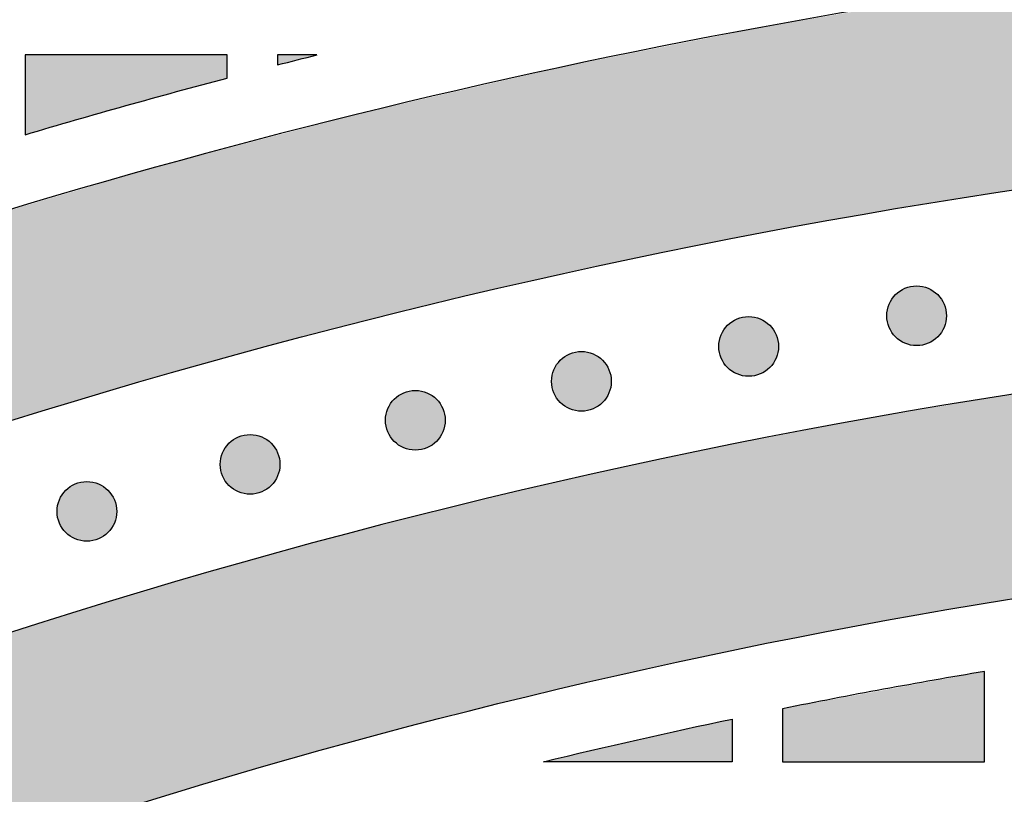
# Model space of a CAD drawing. Header units: millimetres. Extents: x -3873 to -97, y 912 to 4165.
# Tile 356 of 725: x -3447 to -3389, y 1817 to 1863. Entities that reach past the tile are written whole.
import ezdxf

# ---------------------------------------------------------------- set-up
doc = ezdxf.new("R2010")
doc.units = ezdxf.units.MM
doc.layers.add('pattern', color=7, linetype='Continuous', true_color=0x000000)

msp = doc.modelspace()

# ---------------------------------------------------------------- hatches: boundary and pattern name
at = {"layer": 'pattern'}
for points in [[(-3590.232, 1760.037), (-3584.211, 1765.154), (-3578.072, 1770.166), (-3571.816, 1775.068), (-3565.448, 1779.858), (-3558.969, 1784.531), (-3552.384, 1789.083), (-3545.695, 1793.512), (-3538.906, 1797.813), (-3532.021, 1801.983), (-3525.043, 1806.02), (-3517.977, 1809.919), (-3510.826, 1813.679), (-3503.594, 1817.297), (-3496.286, 1820.769), (-3488.906, 1824.095), (-3481.459, 1827.27), (-3473.949, 1830.295), (-3466.381, 1833.166), (-3458.76, 1835.882), (-3451.089, 1838.442), (-3443.375, 1840.844), (-3435.622, 1843.087), (-3427.835, 1845.171), (-3420.019, 1847.095), (-3412.178, 1848.859), (-3404.318, 1850.461), (-3396.443, 1851.903), (-3388.558, 1853.184), (-3380.669, 1854.305), (-3372.78, 1855.266), (-3364.895, 1856.068), (-3357.02, 1856.711), (-3358.983, 1857.641), (-3360.976, 1858.52), (-3362.996, 1859.348), (-3365.041, 1860.122), (-3367.11, 1860.842), (-3369.199, 1861.507), (-3371.307, 1862.116), (-3373.431, 1862.668), (-3375.569, 1863.163), (-3377.719, 1863.599), (-3379.878, 1863.978), (-3382.045, 1864.298), (-3384.216, 1864.559), (-3386.389, 1864.762), (-3388.563, 1864.906), (-3390.734, 1864.991), (-3402.798, 1862.959), (-3414.835, 1860.562), (-3426.827, 1857.799), (-3438.758, 1854.671), (-3450.61, 1851.181), (-3462.369, 1847.331), (-3474.017, 1843.125), (-3485.539, 1838.569), (-3496.918, 1833.668), (-3508.14, 1828.43), (-3519.189, 1822.861), (-3530.051, 1816.972), (-3540.712, 1810.77), (-3551.16, 1804.267), (-3561.381, 1797.473), (-3571.364, 1790.401), (-3572.91, 1788.783), (-3574.415, 1787.12), (-3575.878, 1785.412), (-3577.295, 1783.661), (-3578.665, 1781.868), (-3579.987, 1780.037), (-3581.259, 1778.168), (-3582.479, 1776.264), (-3583.646, 1774.327), (-3584.759, 1772.359), (-3585.815, 1770.362), (-3586.815, 1768.34), (-3587.758, 1766.294), (-3588.642, 1764.226), (-3589.467, 1762.14)], [(-3446.754, 1856.533), (-3434.754, 1859.902), (-3434.754, 1861.278), (-3446.754, 1861.278)], [(-3429.411, 1861.278), (-3431.754, 1861.278), (-3431.754, 1860.684)], [(-3392.539, 1847.032), (-3392.567, 1847.059), (-3392.596, 1847.086), (-3392.626, 1847.113), (-3392.657, 1847.139), (-3392.689, 1847.165), (-3392.721, 1847.19), (-3392.754, 1847.215), (-3392.788, 1847.239), (-3392.823, 1847.262), (-3392.859, 1847.285), (-3392.896, 1847.307), (-3392.933, 1847.328), (-3392.971, 1847.349), (-3393.01, 1847.369), (-3393.049, 1847.387), (-3393.089, 1847.405), (-3393.13, 1847.422), (-3393.171, 1847.438), (-3393.213, 1847.454), (-3393.256, 1847.468), (-3393.299, 1847.481), (-3393.342, 1847.493), (-3393.386, 1847.504), (-3393.43, 1847.514), (-3393.475, 1847.522), (-3393.52, 1847.53), (-3393.565, 1847.536), (-3393.611, 1847.542), (-3393.656, 1847.546), (-3393.702, 1847.549), (-3393.748, 1847.551), (-3393.794, 1847.551), (-3393.84, 1847.551), (-3393.886, 1847.549), (-3393.931, 1847.546), (-3393.977, 1847.542), (-3394.023, 1847.536), (-3394.068, 1847.53), (-3394.113, 1847.522), (-3394.157, 1847.514), (-3394.202, 1847.504), (-3394.246, 1847.493), (-3394.289, 1847.481), (-3394.332, 1847.468), (-3394.375, 1847.454), (-3394.416, 1847.438), (-3394.458, 1847.422), (-3394.499, 1847.405), (-3394.539, 1847.387), (-3394.578, 1847.369), (-3394.617, 1847.349), (-3394.655, 1847.328), (-3394.692, 1847.307), (-3394.729, 1847.285), (-3394.764, 1847.262), (-3394.799, 1847.239), (-3394.833, 1847.215), (-3394.867, 1847.19), (-3394.899, 1847.165), (-3394.931, 1847.139), (-3394.961, 1847.113), (-3394.991, 1847.086), (-3395.02, 1847.059), (-3395.048, 1847.032), (-3395.076, 1847.003), (-3395.103, 1846.974), (-3395.13, 1846.944), (-3395.156, 1846.914), (-3395.182, 1846.882), (-3395.207, 1846.85), (-3395.232, 1846.816), (-3395.256, 1846.782), (-3395.279, 1846.747), (-3395.302, 1846.712), (-3395.324, 1846.675), (-3395.345, 1846.638), (-3395.366, 1846.6), (-3395.385, 1846.561), (-3395.404, 1846.522), (-3395.422, 1846.482), (-3395.439, 1846.441), (-3395.455, 1846.4), (-3395.47, 1846.358), (-3395.485, 1846.315), (-3395.498, 1846.272), (-3395.51, 1846.229), (-3395.521, 1846.185), (-3395.53, 1846.141), (-3395.539, 1846.096), (-3395.547, 1846.051), (-3395.553, 1846.006), (-3395.559, 1845.96), (-3395.563, 1845.915), (-3395.566, 1845.869), (-3395.568, 1845.823), (-3395.568, 1845.777), (-3395.568, 1845.731), (-3395.566, 1845.685), (-3395.563, 1845.639), (-3395.559, 1845.594), (-3395.553, 1845.548), (-3395.547, 1845.503), (-3395.539, 1845.458), (-3395.53, 1845.413), (-3395.521, 1845.369), (-3395.51, 1845.325), (-3395.498, 1845.282), (-3395.485, 1845.239), (-3395.47, 1845.196), (-3395.455, 1845.154), (-3395.439, 1845.113), (-3395.422, 1845.072), (-3395.404, 1845.032), (-3395.385, 1844.993), (-3395.366, 1844.954), (-3395.345, 1844.916), (-3395.324, 1844.879), (-3395.302, 1844.842), (-3395.279, 1844.806), (-3395.256, 1844.772), (-3395.232, 1844.737), (-3395.207, 1844.704), (-3395.182, 1844.672), (-3395.156, 1844.64), (-3395.13, 1844.609), (-3395.103, 1844.58), (-3395.076, 1844.55), (-3395.048, 1844.522), (-3395.02, 1844.495), (-3394.991, 1844.468), (-3394.961, 1844.441), (-3394.931, 1844.415), (-3394.899, 1844.389), (-3394.867, 1844.364), (-3394.833, 1844.339), (-3394.799, 1844.315), (-3394.764, 1844.292), (-3394.729, 1844.269), (-3394.692, 1844.247), (-3394.655, 1844.226), (-3394.617, 1844.205), (-3394.578, 1844.185), (-3394.539, 1844.167), (-3394.499, 1844.149), (-3394.458, 1844.132), (-3394.416, 1844.115), (-3394.375, 1844.1), (-3394.332, 1844.086), (-3394.289, 1844.073), (-3394.246, 1844.061), (-3394.202, 1844.05), (-3394.157, 1844.04), (-3394.113, 1844.032), (-3394.068, 1844.024), (-3394.023, 1844.017), (-3393.977, 1844.012), (-3393.931, 1844.008), (-3393.886, 1844.005), (-3393.84, 1844.003), (-3393.794, 1844.003), (-3393.748, 1844.003), (-3393.702, 1844.005), (-3393.656, 1844.008), (-3393.611, 1844.012), (-3393.565, 1844.017), (-3393.52, 1844.024), (-3393.475, 1844.032), (-3393.43, 1844.04), (-3393.386, 1844.05), (-3393.342, 1844.061), (-3393.299, 1844.073), (-3393.256, 1844.086), (-3393.213, 1844.1), (-3393.171, 1844.115), (-3393.13, 1844.132), (-3393.089, 1844.149), (-3393.049, 1844.167), (-3393.01, 1844.185), (-3392.971, 1844.205), (-3392.933, 1844.226), (-3392.896, 1844.247), (-3392.859, 1844.269), (-3392.823, 1844.292), (-3392.788, 1844.315), (-3392.754, 1844.339), (-3392.721, 1844.364), (-3392.689, 1844.389), (-3392.657, 1844.415), (-3392.626, 1844.441), (-3392.596, 1844.468), (-3392.567, 1844.495), (-3392.539, 1844.522), (-3392.512, 1844.55), (-3392.485, 1844.58), (-3392.458, 1844.609), (-3392.432, 1844.64), (-3392.406, 1844.672), (-3392.381, 1844.704), (-3392.356, 1844.737), (-3392.332, 1844.772), (-3392.308, 1844.806), (-3392.286, 1844.842), (-3392.264, 1844.879), (-3392.242, 1844.916), (-3392.222, 1844.954), (-3392.202, 1844.993), (-3392.183, 1845.032), (-3392.165, 1845.072), (-3392.148, 1845.113), (-3392.132, 1845.154), (-3392.117, 1845.196), (-3392.103, 1845.239), (-3392.09, 1845.282), (-3392.078, 1845.325), (-3392.067, 1845.369), (-3392.057, 1845.413), (-3392.048, 1845.458), (-3392.041, 1845.503), (-3392.034, 1845.548), (-3392.029, 1845.594), (-3392.025, 1845.639), (-3392.022, 1845.685), (-3392.02, 1845.731), (-3392.02, 1845.777), (-3392.02, 1845.823), (-3392.022, 1845.869), (-3392.025, 1845.915), (-3392.029, 1845.96), (-3392.034, 1846.006), (-3392.041, 1846.051), (-3392.048, 1846.096), (-3392.057, 1846.141), (-3392.067, 1846.185), (-3392.078, 1846.229), (-3392.09, 1846.272), (-3392.103, 1846.315), (-3392.117, 1846.358), (-3392.132, 1846.4), (-3392.148, 1846.441), (-3392.165, 1846.482), (-3392.183, 1846.522), (-3392.202, 1846.561), (-3392.222, 1846.6), (-3392.242, 1846.638), (-3392.264, 1846.675), (-3392.286, 1846.712), (-3392.308, 1846.747), (-3392.332, 1846.782), (-3392.356, 1846.816), (-3392.381, 1846.85), (-3392.406, 1846.882), (-3392.432, 1846.914), (-3392.458, 1846.944), (-3392.485, 1846.974), (-3392.512, 1847.003)], [(-3548.425, 1762.569), (-3542.562, 1766.72), (-3536.603, 1770.771), (-3530.552, 1774.716), (-3524.41, 1778.553), (-3518.182, 1782.28), (-3511.87, 1785.893), (-3505.477, 1789.39), (-3499.006, 1792.767), (-3492.46, 1796.024), (-3485.844, 1799.156), (-3479.16, 1802.162), (-3472.413, 1805.04), (-3465.605, 1807.788), (-3458.741, 1810.403), (-3451.825, 1812.885), (-3444.86, 1815.232), (-3437.85, 1817.441), (-3430.8, 1819.513), (-3423.713, 1821.446), (-3416.594, 1823.239), (-3409.447, 1824.891), (-3402.276, 1826.403), (-3395.085, 1827.772), (-3387.878, 1828.999), (-3380.66, 1830.085), (-3373.434, 1831.029), (-3366.206, 1831.83), (-3358.978, 1832.491), (-3351.755, 1833.011), (-3344.541, 1833.391), (-3337.34, 1833.631), (-3330.156, 1833.733), (-3330.156, 1845.733), (-3338.55, 1845.605), (-3346.971, 1845.292), (-3355.411, 1844.795), (-3363.864, 1844.112), (-3372.326, 1843.241), (-3380.789, 1842.182), (-3389.248, 1840.933), (-3397.695, 1839.494), (-3406.126, 1837.866), (-3414.533, 1836.049), (-3422.909, 1834.042), (-3431.25, 1831.847), (-3439.547, 1829.464), (-3447.796, 1826.895), (-3455.99, 1824.141), (-3464.122, 1821.205), (-3472.186, 1818.089), (-3480.178, 1814.793), (-3488.089, 1811.323), (-3495.916, 1807.68), (-3503.652, 1803.867), (-3511.292, 1799.888), (-3518.83, 1795.747), (-3526.262, 1791.447), (-3533.582, 1786.993), (-3540.787, 1782.388), (-3547.871, 1777.637), (-3554.83, 1772.745), (-3561.66, 1767.717), (-3568.357, 1762.557), (-3574.918, 1757.27), (-3581.34, 1751.862), (-3579.196, 1752.17), (-3577.056, 1752.527), (-3574.922, 1752.933), (-3572.795, 1753.389), (-3570.676, 1753.895), (-3568.568, 1754.449), (-3566.472, 1755.052), (-3564.39, 1755.702), (-3562.324, 1756.401), (-3560.275, 1757.147), (-3558.244, 1757.939), (-3556.234, 1758.777), (-3554.245, 1759.659), (-3552.28, 1760.586), (-3550.34, 1761.556)], [(-3402.517, 1845.21), (-3402.546, 1845.238), (-3402.575, 1845.265), (-3402.604, 1845.291), (-3402.635, 1845.318), (-3402.667, 1845.343), (-3402.699, 1845.369), (-3402.733, 1845.393), (-3402.767, 1845.417), (-3402.802, 1845.441), (-3402.837, 1845.464), (-3402.874, 1845.486), (-3402.911, 1845.507), (-3402.949, 1845.527), (-3402.988, 1845.547), (-3403.027, 1845.566), (-3403.067, 1845.584), (-3403.108, 1845.601), (-3403.149, 1845.617), (-3403.191, 1845.632), (-3403.234, 1845.646), (-3403.277, 1845.659), (-3403.32, 1845.671), (-3403.364, 1845.682), (-3403.408, 1845.692), (-3403.453, 1845.701), (-3403.498, 1845.708), (-3403.543, 1845.715), (-3403.589, 1845.72), (-3403.634, 1845.724), (-3403.68, 1845.727), (-3403.726, 1845.729), (-3403.772, 1845.73), (-3403.818, 1845.729), (-3403.864, 1845.727), (-3403.91, 1845.724), (-3403.955, 1845.72), (-3404.001, 1845.715), (-3404.046, 1845.708), (-3404.091, 1845.701), (-3404.136, 1845.692), (-3404.18, 1845.682), (-3404.224, 1845.671), (-3404.267, 1845.659), (-3404.31, 1845.646), (-3404.353, 1845.632), (-3404.395, 1845.617), (-3404.436, 1845.601), (-3404.477, 1845.584), (-3404.517, 1845.566), (-3404.556, 1845.547), (-3404.595, 1845.527), (-3404.633, 1845.507), (-3404.67, 1845.486), (-3404.707, 1845.464), (-3404.742, 1845.441), (-3404.777, 1845.417), (-3404.812, 1845.393), (-3404.845, 1845.369), (-3404.877, 1845.343), (-3404.909, 1845.318), (-3404.94, 1845.291), (-3404.969, 1845.265), (-3404.998, 1845.238), (-3405.027, 1845.21), (-3405.054, 1845.182), (-3405.081, 1845.153), (-3405.108, 1845.123), (-3405.134, 1845.092), (-3405.16, 1845.061), (-3405.185, 1845.028), (-3405.21, 1844.995), (-3405.234, 1844.961), (-3405.257, 1844.926), (-3405.28, 1844.89), (-3405.302, 1844.854), (-3405.323, 1844.816), (-3405.344, 1844.778), (-3405.364, 1844.74), (-3405.382, 1844.7), (-3405.4, 1844.66), (-3405.417, 1844.619), (-3405.433, 1844.578), (-3405.449, 1844.536), (-3405.463, 1844.494), (-3405.476, 1844.451), (-3405.488, 1844.407), (-3405.499, 1844.363), (-3405.509, 1844.319), (-3405.517, 1844.274), (-3405.525, 1844.229), (-3405.532, 1844.184), (-3405.537, 1844.139), (-3405.541, 1844.093), (-3405.544, 1844.047), (-3405.546, 1844.001), (-3405.546, 1843.955), (-3405.546, 1843.91), (-3405.544, 1843.864), (-3405.541, 1843.818), (-3405.537, 1843.772), (-3405.532, 1843.727), (-3405.525, 1843.681), (-3405.517, 1843.637), (-3405.509, 1843.592), (-3405.499, 1843.548), (-3405.488, 1843.504), (-3405.476, 1843.46), (-3405.463, 1843.417), (-3405.449, 1843.375), (-3405.433, 1843.333), (-3405.417, 1843.291), (-3405.4, 1843.251), (-3405.382, 1843.211), (-3405.364, 1843.171), (-3405.344, 1843.132), (-3405.323, 1843.094), (-3405.302, 1843.057), (-3405.28, 1843.021), (-3405.257, 1842.985), (-3405.234, 1842.95), (-3405.21, 1842.916), (-3405.185, 1842.883), (-3405.16, 1842.85), (-3405.134, 1842.819), (-3405.108, 1842.788), (-3405.081, 1842.758), (-3405.054, 1842.729), (-3405.027, 1842.701), (-3404.998, 1842.673), (-3404.969, 1842.646), (-3404.94, 1842.619), (-3404.909, 1842.593), (-3404.877, 1842.567), (-3404.845, 1842.542), (-3404.812, 1842.518), (-3404.777, 1842.493), (-3404.742, 1842.47), (-3404.707, 1842.447), (-3404.67, 1842.425), (-3404.633, 1842.404), (-3404.595, 1842.384), (-3404.556, 1842.364), (-3404.517, 1842.345), (-3404.477, 1842.327), (-3404.436, 1842.31), (-3404.395, 1842.294), (-3404.353, 1842.279), (-3404.31, 1842.265), (-3404.267, 1842.252), (-3404.224, 1842.24), (-3404.18, 1842.229), (-3404.136, 1842.219), (-3404.091, 1842.21), (-3404.046, 1842.202), (-3404.001, 1842.196), (-3403.955, 1842.191), (-3403.91, 1842.186), (-3403.864, 1842.184), (-3403.818, 1842.182), (-3403.772, 1842.181), (-3403.726, 1842.182), (-3403.68, 1842.184), (-3403.634, 1842.186), (-3403.589, 1842.191), (-3403.543, 1842.196), (-3403.498, 1842.202), (-3403.453, 1842.21), (-3403.408, 1842.219), (-3403.364, 1842.229), (-3403.32, 1842.24), (-3403.277, 1842.252), (-3403.234, 1842.265), (-3403.191, 1842.279), (-3403.149, 1842.294), (-3403.108, 1842.31), (-3403.067, 1842.327), (-3403.027, 1842.345), (-3402.988, 1842.364), (-3402.949, 1842.384), (-3402.911, 1842.404), (-3402.874, 1842.425), (-3402.837, 1842.447), (-3402.802, 1842.47), (-3402.767, 1842.493), (-3402.733, 1842.518), (-3402.699, 1842.542), (-3402.667, 1842.567), (-3402.635, 1842.593), (-3402.604, 1842.619), (-3402.575, 1842.646), (-3402.546, 1842.673), (-3402.517, 1842.701), (-3402.49, 1842.729), (-3402.463, 1842.758), (-3402.436, 1842.788), (-3402.41, 1842.819), (-3402.384, 1842.85), (-3402.359, 1842.883), (-3402.334, 1842.916), (-3402.31, 1842.95), (-3402.287, 1842.985), (-3402.264, 1843.021), (-3402.242, 1843.057), (-3402.221, 1843.094), (-3402.2, 1843.132), (-3402.18, 1843.171), (-3402.162, 1843.211), (-3402.144, 1843.251), (-3402.127, 1843.291), (-3402.111, 1843.333), (-3402.095, 1843.375), (-3402.081, 1843.417), (-3402.068, 1843.46), (-3402.056, 1843.504), (-3402.045, 1843.548), (-3402.035, 1843.592), (-3402.027, 1843.637), (-3402.019, 1843.681), (-3402.013, 1843.727), (-3402.007, 1843.772), (-3402.003, 1843.818), (-3402, 1843.864), (-3401.998, 1843.91), (-3401.998, 1843.955), (-3401.998, 1844.001), (-3402, 1844.047), (-3402.003, 1844.093), (-3402.007, 1844.139), (-3402.013, 1844.184), (-3402.019, 1844.229), (-3402.027, 1844.274), (-3402.035, 1844.319), (-3402.045, 1844.363), (-3402.056, 1844.407), (-3402.068, 1844.451), (-3402.081, 1844.494), (-3402.095, 1844.536), (-3402.111, 1844.578), (-3402.127, 1844.619), (-3402.144, 1844.66), (-3402.162, 1844.7), (-3402.18, 1844.74), (-3402.2, 1844.778), (-3402.221, 1844.816), (-3402.242, 1844.854), (-3402.264, 1844.89), (-3402.287, 1844.926), (-3402.31, 1844.961), (-3402.334, 1844.995), (-3402.359, 1845.028), (-3402.384, 1845.061), (-3402.41, 1845.092), (-3402.436, 1845.123), (-3402.463, 1845.153), (-3402.49, 1845.182)], [(-3412.45, 1843.134), (-3412.478, 1843.162), (-3412.507, 1843.189), (-3412.537, 1843.216), (-3412.568, 1843.242), (-3412.6, 1843.268), (-3412.632, 1843.293), (-3412.665, 1843.317), (-3412.699, 1843.342), (-3412.734, 1843.365), (-3412.77, 1843.388), (-3412.806, 1843.41), (-3412.844, 1843.431), (-3412.882, 1843.451), (-3412.92, 1843.471), (-3412.96, 1843.49), (-3413, 1843.508), (-3413.041, 1843.525), (-3413.082, 1843.541), (-3413.124, 1843.556), (-3413.167, 1843.57), (-3413.21, 1843.583), (-3413.253, 1843.595), (-3413.297, 1843.606), (-3413.341, 1843.616), (-3413.386, 1843.625), (-3413.431, 1843.633), (-3413.476, 1843.639), (-3413.521, 1843.644), (-3413.567, 1843.648), (-3413.613, 1843.651), (-3413.659, 1843.653), (-3413.705, 1843.654), (-3413.751, 1843.653), (-3413.797, 1843.651), (-3413.842, 1843.648), (-3413.888, 1843.644), (-3413.933, 1843.639), (-3413.979, 1843.633), (-3414.024, 1843.625), (-3414.068, 1843.616), (-3414.113, 1843.606), (-3414.156, 1843.595), (-3414.2, 1843.583), (-3414.243, 1843.57), (-3414.285, 1843.556), (-3414.327, 1843.541), (-3414.369, 1843.525), (-3414.409, 1843.508), (-3414.45, 1843.49), (-3414.489, 1843.471), (-3414.528, 1843.451), (-3414.566, 1843.431), (-3414.603, 1843.41), (-3414.639, 1843.388), (-3414.675, 1843.365), (-3414.71, 1843.342), (-3414.744, 1843.317), (-3414.778, 1843.293), (-3414.81, 1843.268), (-3414.842, 1843.242), (-3414.872, 1843.216), (-3414.902, 1843.189), (-3414.931, 1843.162), (-3414.959, 1843.134), (-3414.987, 1843.106), (-3415.014, 1843.077), (-3415.041, 1843.047), (-3415.067, 1843.016), (-3415.093, 1842.985), (-3415.118, 1842.952), (-3415.143, 1842.919), (-3415.167, 1842.885), (-3415.19, 1842.85), (-3415.213, 1842.814), (-3415.235, 1842.778), (-3415.256, 1842.741), (-3415.277, 1842.703), (-3415.296, 1842.664), (-3415.315, 1842.624), (-3415.333, 1842.584), (-3415.35, 1842.544), (-3415.366, 1842.502), (-3415.381, 1842.46), (-3415.395, 1842.418), (-3415.409, 1842.375), (-3415.421, 1842.331), (-3415.432, 1842.287), (-3415.441, 1842.243), (-3415.45, 1842.198), (-3415.458, 1842.153), (-3415.464, 1842.108), (-3415.47, 1842.063), (-3415.474, 1842.017), (-3415.477, 1841.971), (-3415.478, 1841.925), (-3415.479, 1841.88), (-3415.478, 1841.834), (-3415.477, 1841.788), (-3415.474, 1841.742), (-3415.47, 1841.696), (-3415.464, 1841.651), (-3415.458, 1841.606), (-3415.45, 1841.561), (-3415.441, 1841.516), (-3415.432, 1841.472), (-3415.421, 1841.428), (-3415.409, 1841.384), (-3415.395, 1841.341), (-3415.381, 1841.299), (-3415.366, 1841.257), (-3415.35, 1841.216), (-3415.333, 1841.175), (-3415.315, 1841.135), (-3415.296, 1841.095), (-3415.277, 1841.057), (-3415.256, 1841.019), (-3415.235, 1840.981), (-3415.213, 1840.945), (-3415.19, 1840.909), (-3415.167, 1840.874), (-3415.143, 1840.84), (-3415.118, 1840.807), (-3415.093, 1840.774), (-3415.067, 1840.743), (-3415.041, 1840.712), (-3415.014, 1840.682), (-3414.987, 1840.653), (-3414.959, 1840.625), (-3414.931, 1840.597), (-3414.902, 1840.57), (-3414.872, 1840.544), (-3414.842, 1840.517), (-3414.81, 1840.492), (-3414.778, 1840.466), (-3414.744, 1840.442), (-3414.71, 1840.418), (-3414.675, 1840.394), (-3414.639, 1840.371), (-3414.603, 1840.349), (-3414.566, 1840.328), (-3414.528, 1840.308), (-3414.489, 1840.288), (-3414.45, 1840.269), (-3414.409, 1840.251), (-3414.369, 1840.234), (-3414.327, 1840.218), (-3414.285, 1840.203), (-3414.243, 1840.189), (-3414.2, 1840.176), (-3414.156, 1840.164), (-3414.113, 1840.153), (-3414.068, 1840.143), (-3414.024, 1840.134), (-3413.979, 1840.127), (-3413.933, 1840.12), (-3413.888, 1840.115), (-3413.842, 1840.111), (-3413.797, 1840.108), (-3413.751, 1840.106), (-3413.705, 1840.105), (-3413.659, 1840.106), (-3413.613, 1840.108), (-3413.567, 1840.111), (-3413.521, 1840.115), (-3413.476, 1840.12), (-3413.431, 1840.127), (-3413.386, 1840.134), (-3413.341, 1840.143), (-3413.297, 1840.153), (-3413.253, 1840.164), (-3413.21, 1840.176), (-3413.167, 1840.189), (-3413.124, 1840.203), (-3413.082, 1840.218), (-3413.041, 1840.234), (-3413, 1840.251), (-3412.96, 1840.269), (-3412.92, 1840.288), (-3412.882, 1840.308), (-3412.844, 1840.328), (-3412.806, 1840.349), (-3412.77, 1840.371), (-3412.734, 1840.394), (-3412.699, 1840.418), (-3412.665, 1840.442), (-3412.632, 1840.466), (-3412.6, 1840.492), (-3412.568, 1840.517), (-3412.537, 1840.544), (-3412.507, 1840.57), (-3412.478, 1840.597), (-3412.45, 1840.625), (-3412.423, 1840.653), (-3412.395, 1840.682), (-3412.369, 1840.712), (-3412.342, 1840.743), (-3412.317, 1840.774), (-3412.291, 1840.807), (-3412.267, 1840.84), (-3412.243, 1840.874), (-3412.219, 1840.909), (-3412.197, 1840.945), (-3412.175, 1840.981), (-3412.153, 1841.019), (-3412.133, 1841.057), (-3412.113, 1841.095), (-3412.094, 1841.135), (-3412.076, 1841.175), (-3412.059, 1841.216), (-3412.043, 1841.257), (-3412.028, 1841.299), (-3412.014, 1841.341), (-3412.001, 1841.384), (-3411.989, 1841.428), (-3411.978, 1841.472), (-3411.968, 1841.516), (-3411.959, 1841.561), (-3411.952, 1841.606), (-3411.945, 1841.651), (-3411.94, 1841.696), (-3411.936, 1841.742), (-3411.933, 1841.788), (-3411.931, 1841.834), (-3411.93, 1841.88), (-3411.931, 1841.925), (-3411.933, 1841.971), (-3411.936, 1842.017), (-3411.94, 1842.063), (-3411.945, 1842.108), (-3411.952, 1842.153), (-3411.959, 1842.198), (-3411.968, 1842.243), (-3411.978, 1842.287), (-3411.989, 1842.331), (-3412.001, 1842.375), (-3412.014, 1842.418), (-3412.028, 1842.46), (-3412.043, 1842.502), (-3412.059, 1842.544), (-3412.076, 1842.584), (-3412.094, 1842.624), (-3412.113, 1842.664), (-3412.133, 1842.703), (-3412.153, 1842.741), (-3412.175, 1842.778), (-3412.197, 1842.814), (-3412.219, 1842.85), (-3412.243, 1842.885), (-3412.267, 1842.919), (-3412.291, 1842.952), (-3412.317, 1842.985), (-3412.342, 1843.016), (-3412.369, 1843.047), (-3412.395, 1843.077), (-3412.423, 1843.106)], [(-3422.314, 1840.821), (-3422.342, 1840.849), (-3422.371, 1840.876), (-3422.401, 1840.903), (-3422.432, 1840.929), (-3422.464, 1840.955), (-3422.496, 1840.98), (-3422.529, 1841.005), (-3422.563, 1841.029), (-3422.598, 1841.052), (-3422.634, 1841.075), (-3422.67, 1841.097), (-3422.708, 1841.118), (-3422.746, 1841.139), (-3422.785, 1841.158), (-3422.824, 1841.177), (-3422.864, 1841.195), (-3422.905, 1841.212), (-3422.946, 1841.228), (-3422.988, 1841.243), (-3423.031, 1841.257), (-3423.074, 1841.27), (-3423.117, 1841.282), (-3423.161, 1841.293), (-3423.205, 1841.303), (-3423.25, 1841.312), (-3423.295, 1841.32), (-3423.34, 1841.326), (-3423.385, 1841.331), (-3423.431, 1841.336), (-3423.477, 1841.339), (-3423.523, 1841.34), (-3423.569, 1841.341), (-3423.615, 1841.34), (-3423.661, 1841.339), (-3423.706, 1841.336), (-3423.752, 1841.331), (-3423.797, 1841.326), (-3423.843, 1841.32), (-3423.888, 1841.312), (-3423.932, 1841.303), (-3423.977, 1841.293), (-3424.021, 1841.282), (-3424.064, 1841.27), (-3424.107, 1841.257), (-3424.149, 1841.243), (-3424.191, 1841.228), (-3424.233, 1841.212), (-3424.273, 1841.195), (-3424.314, 1841.177), (-3424.353, 1841.158), (-3424.392, 1841.139), (-3424.43, 1841.118), (-3424.467, 1841.097), (-3424.503, 1841.075), (-3424.539, 1841.052), (-3424.574, 1841.029), (-3424.608, 1841.005), (-3424.642, 1840.98), (-3424.674, 1840.955), (-3424.706, 1840.929), (-3424.736, 1840.903), (-3424.766, 1840.876), (-3424.795, 1840.849), (-3424.823, 1840.821), (-3424.851, 1840.793), (-3424.878, 1840.764), (-3424.905, 1840.734), (-3424.931, 1840.703), (-3424.957, 1840.672), (-3424.982, 1840.639), (-3425.007, 1840.606), (-3425.031, 1840.572), (-3425.054, 1840.537), (-3425.077, 1840.501), (-3425.099, 1840.465), (-3425.12, 1840.428), (-3425.141, 1840.39), (-3425.16, 1840.351), (-3425.179, 1840.311), (-3425.197, 1840.271), (-3425.214, 1840.231), (-3425.23, 1840.189), (-3425.245, 1840.147), (-3425.259, 1840.105), (-3425.273, 1840.062), (-3425.285, 1840.018), (-3425.296, 1839.975), (-3425.305, 1839.93), (-3425.314, 1839.886), (-3425.322, 1839.841), (-3425.328, 1839.795), (-3425.334, 1839.75), (-3425.338, 1839.704), (-3425.341, 1839.658), (-3425.342, 1839.613), (-3425.343, 1839.567), (-3425.342, 1839.521), (-3425.341, 1839.475), (-3425.338, 1839.429), (-3425.334, 1839.383), (-3425.328, 1839.338), (-3425.322, 1839.293), (-3425.314, 1839.248), (-3425.305, 1839.203), (-3425.296, 1839.159), (-3425.285, 1839.115), (-3425.273, 1839.071), (-3425.259, 1839.028), (-3425.245, 1838.986), (-3425.23, 1838.944), (-3425.214, 1838.903), (-3425.197, 1838.862), (-3425.179, 1838.822), (-3425.16, 1838.782), (-3425.141, 1838.744), (-3425.12, 1838.706), (-3425.099, 1838.668), (-3425.077, 1838.632), (-3425.054, 1838.596), (-3425.031, 1838.561), (-3425.007, 1838.527), (-3424.982, 1838.494), (-3424.957, 1838.461), (-3424.931, 1838.43), (-3424.905, 1838.399), (-3424.878, 1838.369), (-3424.851, 1838.34), (-3424.823, 1838.312), (-3424.795, 1838.284), (-3424.766, 1838.257), (-3424.736, 1838.231), (-3424.706, 1838.204), (-3424.674, 1838.179), (-3424.642, 1838.153), (-3424.608, 1838.129), (-3424.574, 1838.105), (-3424.539, 1838.081), (-3424.503, 1838.059), (-3424.467, 1838.037), (-3424.43, 1838.015), (-3424.392, 1837.995), (-3424.353, 1837.975), (-3424.314, 1837.956), (-3424.273, 1837.938), (-3424.233, 1837.921), (-3424.191, 1837.905), (-3424.149, 1837.89), (-3424.107, 1837.876), (-3424.064, 1837.863), (-3424.021, 1837.851), (-3423.977, 1837.84), (-3423.932, 1837.83), (-3423.888, 1837.821), (-3423.843, 1837.814), (-3423.797, 1837.807), (-3423.752, 1837.802), (-3423.706, 1837.798), (-3423.661, 1837.795), (-3423.615, 1837.793), (-3423.569, 1837.792), (-3423.523, 1837.793), (-3423.477, 1837.795), (-3423.431, 1837.798), (-3423.385, 1837.802), (-3423.34, 1837.807), (-3423.295, 1837.814), (-3423.25, 1837.821), (-3423.205, 1837.83), (-3423.161, 1837.84), (-3423.117, 1837.851), (-3423.074, 1837.863), (-3423.031, 1837.876), (-3422.988, 1837.89), (-3422.946, 1837.905), (-3422.905, 1837.921), (-3422.864, 1837.938), (-3422.824, 1837.956), (-3422.785, 1837.975), (-3422.746, 1837.995), (-3422.708, 1838.015), (-3422.67, 1838.037), (-3422.634, 1838.059), (-3422.598, 1838.081), (-3422.563, 1838.105), (-3422.529, 1838.129), (-3422.496, 1838.153), (-3422.464, 1838.179), (-3422.432, 1838.204), (-3422.401, 1838.231), (-3422.371, 1838.257), (-3422.342, 1838.284), (-3422.314, 1838.312), (-3422.287, 1838.34), (-3422.259, 1838.369), (-3422.233, 1838.399), (-3422.206, 1838.43), (-3422.181, 1838.461), (-3422.155, 1838.494), (-3422.131, 1838.527), (-3422.107, 1838.561), (-3422.083, 1838.596), (-3422.061, 1838.632), (-3422.039, 1838.668), (-3422.017, 1838.706), (-3421.997, 1838.744), (-3421.977, 1838.782), (-3421.958, 1838.822), (-3421.94, 1838.862), (-3421.923, 1838.903), (-3421.907, 1838.944), (-3421.892, 1838.986), (-3421.878, 1839.028), (-3421.865, 1839.071), (-3421.853, 1839.115), (-3421.842, 1839.159), (-3421.832, 1839.203), (-3421.823, 1839.248), (-3421.816, 1839.293), (-3421.809, 1839.338), (-3421.804, 1839.383), (-3421.8, 1839.429), (-3421.797, 1839.475), (-3421.795, 1839.521), (-3421.794, 1839.567), (-3421.795, 1839.613), (-3421.797, 1839.658), (-3421.8, 1839.704), (-3421.804, 1839.75), (-3421.809, 1839.795), (-3421.816, 1839.841), (-3421.823, 1839.886), (-3421.832, 1839.93), (-3421.842, 1839.975), (-3421.853, 1840.018), (-3421.865, 1840.062), (-3421.878, 1840.105), (-3421.892, 1840.147), (-3421.907, 1840.189), (-3421.923, 1840.231), (-3421.94, 1840.271), (-3421.958, 1840.311), (-3421.977, 1840.351), (-3421.997, 1840.39), (-3422.017, 1840.428), (-3422.039, 1840.465), (-3422.061, 1840.501), (-3422.083, 1840.537), (-3422.107, 1840.572), (-3422.131, 1840.606), (-3422.155, 1840.639), (-3422.181, 1840.672), (-3422.206, 1840.703), (-3422.233, 1840.734), (-3422.259, 1840.764), (-3422.287, 1840.793)], [(-3432.131, 1838.202), (-3432.159, 1838.23), (-3432.188, 1838.257), (-3432.218, 1838.283), (-3432.248, 1838.31), (-3432.28, 1838.335), (-3432.312, 1838.361), (-3432.346, 1838.385), (-3432.38, 1838.409), (-3432.415, 1838.433), (-3432.45, 1838.456), (-3432.487, 1838.478), (-3432.524, 1838.499), (-3432.562, 1838.519), (-3432.601, 1838.539), (-3432.64, 1838.558), (-3432.68, 1838.576), (-3432.721, 1838.593), (-3432.763, 1838.609), (-3432.804, 1838.624), (-3432.847, 1838.638), (-3432.89, 1838.651), (-3432.933, 1838.663), (-3432.977, 1838.674), (-3433.022, 1838.684), (-3433.066, 1838.693), (-3433.111, 1838.7), (-3433.156, 1838.707), (-3433.202, 1838.712), (-3433.248, 1838.716), (-3433.293, 1838.719), (-3433.339, 1838.721), (-3433.385, 1838.722), (-3433.431, 1838.721), (-3433.477, 1838.719), (-3433.523, 1838.716), (-3433.568, 1838.712), (-3433.614, 1838.707), (-3433.659, 1838.7), (-3433.704, 1838.693), (-3433.749, 1838.684), (-3433.793, 1838.674), (-3433.837, 1838.663), (-3433.88, 1838.651), (-3433.923, 1838.638), (-3433.966, 1838.624), (-3434.008, 1838.609), (-3434.049, 1838.593), (-3434.09, 1838.576), (-3434.13, 1838.558), (-3434.169, 1838.539), (-3434.208, 1838.519), (-3434.246, 1838.499), (-3434.283, 1838.478), (-3434.32, 1838.456), (-3434.356, 1838.433), (-3434.391, 1838.409), (-3434.425, 1838.385), (-3434.458, 1838.361), (-3434.49, 1838.335), (-3434.522, 1838.31), (-3434.553, 1838.283), (-3434.583, 1838.257), (-3434.612, 1838.23), (-3434.64, 1838.202), (-3434.667, 1838.174), (-3434.694, 1838.145), (-3434.721, 1838.115), (-3434.747, 1838.084), (-3434.773, 1838.053), (-3434.798, 1838.02), (-3434.823, 1837.987), (-3434.847, 1837.953), (-3434.871, 1837.918), (-3434.893, 1837.882), (-3434.915, 1837.846), (-3434.937, 1837.808), (-3434.957, 1837.77), (-3434.977, 1837.732), (-3434.996, 1837.692), (-3435.014, 1837.652), (-3435.031, 1837.611), (-3435.047, 1837.57), (-3435.062, 1837.528), (-3435.076, 1837.486), (-3435.089, 1837.443), (-3435.101, 1837.399), (-3435.112, 1837.355), (-3435.122, 1837.311), (-3435.131, 1837.266), (-3435.138, 1837.221), (-3435.145, 1837.176), (-3435.15, 1837.131), (-3435.154, 1837.085), (-3435.157, 1837.039), (-3435.159, 1836.993), (-3435.159, 1836.947), (-3435.159, 1836.902), (-3435.157, 1836.856), (-3435.154, 1836.81), (-3435.15, 1836.764), (-3435.145, 1836.719), (-3435.138, 1836.674), (-3435.131, 1836.629), (-3435.122, 1836.584), (-3435.112, 1836.54), (-3435.101, 1836.496), (-3435.089, 1836.452), (-3435.076, 1836.409), (-3435.062, 1836.367), (-3435.047, 1836.325), (-3435.031, 1836.283), (-3435.014, 1836.243), (-3434.996, 1836.203), (-3434.977, 1836.163), (-3434.957, 1836.124), (-3434.937, 1836.086), (-3434.915, 1836.049), (-3434.893, 1836.013), (-3434.871, 1835.977), (-3434.847, 1835.942), (-3434.823, 1835.908), (-3434.798, 1835.875), (-3434.773, 1835.842), (-3434.747, 1835.811), (-3434.721, 1835.78), (-3434.694, 1835.75), (-3434.667, 1835.721), (-3434.64, 1835.693), (-3434.612, 1835.665), (-3434.583, 1835.638), (-3434.553, 1835.611), (-3434.522, 1835.585), (-3434.49, 1835.559), (-3434.458, 1835.534), (-3434.425, 1835.51), (-3434.391, 1835.485), (-3434.356, 1835.462), (-3434.32, 1835.439), (-3434.283, 1835.417), (-3434.246, 1835.396), (-3434.208, 1835.376), (-3434.169, 1835.356), (-3434.13, 1835.337), (-3434.09, 1835.319), (-3434.049, 1835.302), (-3434.008, 1835.286), (-3433.966, 1835.271), (-3433.923, 1835.257), (-3433.88, 1835.244), (-3433.837, 1835.232), (-3433.793, 1835.221), (-3433.749, 1835.211), (-3433.704, 1835.202), (-3433.659, 1835.194), (-3433.614, 1835.188), (-3433.568, 1835.183), (-3433.523, 1835.178), (-3433.477, 1835.176), (-3433.431, 1835.174), (-3433.385, 1835.173), (-3433.339, 1835.174), (-3433.293, 1835.176), (-3433.248, 1835.178), (-3433.202, 1835.183), (-3433.156, 1835.188), (-3433.111, 1835.194), (-3433.066, 1835.202), (-3433.022, 1835.211), (-3432.977, 1835.221), (-3432.933, 1835.232), (-3432.89, 1835.244), (-3432.847, 1835.257), (-3432.804, 1835.271), (-3432.763, 1835.286), (-3432.721, 1835.302), (-3432.68, 1835.319), (-3432.64, 1835.337), (-3432.601, 1835.356), (-3432.562, 1835.376), (-3432.524, 1835.396), (-3432.487, 1835.417), (-3432.45, 1835.439), (-3432.415, 1835.462), (-3432.38, 1835.485), (-3432.346, 1835.51), (-3432.312, 1835.534), (-3432.28, 1835.559), (-3432.248, 1835.585), (-3432.218, 1835.611), (-3432.188, 1835.638), (-3432.159, 1835.665), (-3432.131, 1835.693), (-3432.103, 1835.721), (-3432.076, 1835.75), (-3432.049, 1835.78), (-3432.023, 1835.811), (-3431.997, 1835.842), (-3431.972, 1835.875), (-3431.947, 1835.908), (-3431.923, 1835.942), (-3431.9, 1835.977), (-3431.877, 1836.013), (-3431.855, 1836.049), (-3431.834, 1836.086), (-3431.813, 1836.124), (-3431.794, 1836.163), (-3431.775, 1836.203), (-3431.757, 1836.243), (-3431.74, 1836.283), (-3431.724, 1836.325), (-3431.709, 1836.367), (-3431.694, 1836.409), (-3431.681, 1836.452), (-3431.669, 1836.496), (-3431.658, 1836.54), (-3431.649, 1836.584), (-3431.64, 1836.629), (-3431.632, 1836.674), (-3431.626, 1836.719), (-3431.62, 1836.764), (-3431.616, 1836.81), (-3431.613, 1836.856), (-3431.611, 1836.902), (-3431.611, 1836.947), (-3431.611, 1836.993), (-3431.613, 1837.039), (-3431.616, 1837.085), (-3431.62, 1837.131), (-3431.626, 1837.176), (-3431.632, 1837.221), (-3431.64, 1837.266), (-3431.649, 1837.311), (-3431.658, 1837.355), (-3431.669, 1837.399), (-3431.681, 1837.443), (-3431.694, 1837.486), (-3431.709, 1837.528), (-3431.724, 1837.57), (-3431.74, 1837.611), (-3431.757, 1837.652), (-3431.775, 1837.692), (-3431.794, 1837.732), (-3431.813, 1837.77), (-3431.834, 1837.808), (-3431.855, 1837.846), (-3431.877, 1837.882), (-3431.9, 1837.918), (-3431.923, 1837.953), (-3431.947, 1837.987), (-3431.972, 1838.02), (-3431.997, 1838.053), (-3432.023, 1838.084), (-3432.049, 1838.115), (-3432.076, 1838.145), (-3432.103, 1838.174)], [(-3441.825, 1835.407), (-3441.853, 1835.435), (-3441.882, 1835.462), (-3441.912, 1835.488), (-3441.943, 1835.515), (-3441.974, 1835.54), (-3442.007, 1835.566), (-3442.04, 1835.59), (-3442.074, 1835.614), (-3442.109, 1835.638), (-3442.145, 1835.661), (-3442.181, 1835.683), (-3442.219, 1835.704), (-3442.257, 1835.724), (-3442.295, 1835.744), (-3442.335, 1835.763), (-3442.375, 1835.781), (-3442.416, 1835.798), (-3442.457, 1835.814), (-3442.499, 1835.829), (-3442.541, 1835.843), (-3442.584, 1835.856), (-3442.628, 1835.868), (-3442.672, 1835.879), (-3442.716, 1835.889), (-3442.761, 1835.898), (-3442.806, 1835.905), (-3442.851, 1835.912), (-3442.896, 1835.917), (-3442.942, 1835.921), (-3442.988, 1835.924), (-3443.034, 1835.926), (-3443.08, 1835.927), (-3443.125, 1835.926), (-3443.171, 1835.924), (-3443.217, 1835.921), (-3443.263, 1835.917), (-3443.308, 1835.912), (-3443.353, 1835.905), (-3443.398, 1835.898), (-3443.443, 1835.889), (-3443.487, 1835.879), (-3443.531, 1835.868), (-3443.575, 1835.856), (-3443.618, 1835.843), (-3443.66, 1835.829), (-3443.702, 1835.814), (-3443.743, 1835.798), (-3443.784, 1835.781), (-3443.824, 1835.763), (-3443.864, 1835.744), (-3443.902, 1835.724), (-3443.94, 1835.704), (-3443.978, 1835.683), (-3444.014, 1835.661), (-3444.05, 1835.638), (-3444.085, 1835.614), (-3444.119, 1835.59), (-3444.152, 1835.566), (-3444.185, 1835.54), (-3444.216, 1835.515), (-3444.247, 1835.488), (-3444.277, 1835.462), (-3444.306, 1835.435), (-3444.334, 1835.407), (-3444.362, 1835.379), (-3444.389, 1835.35), (-3444.416, 1835.32), (-3444.442, 1835.289), (-3444.468, 1835.258), (-3444.493, 1835.225), (-3444.517, 1835.192), (-3444.541, 1835.158), (-3444.565, 1835.123), (-3444.588, 1835.087), (-3444.61, 1835.051), (-3444.631, 1835.013), (-3444.651, 1834.975), (-3444.671, 1834.937), (-3444.69, 1834.897), (-3444.708, 1834.857), (-3444.725, 1834.816), (-3444.741, 1834.775), (-3444.756, 1834.733), (-3444.77, 1834.691), (-3444.783, 1834.648), (-3444.795, 1834.604), (-3444.806, 1834.56), (-3444.816, 1834.516), (-3444.825, 1834.471), (-3444.833, 1834.426), (-3444.839, 1834.381), (-3444.844, 1834.336), (-3444.848, 1834.29), (-3444.851, 1834.244), (-3444.853, 1834.198), (-3444.854, 1834.152), (-3444.853, 1834.106), (-3444.851, 1834.061), (-3444.848, 1834.015), (-3444.844, 1833.969), (-3444.839, 1833.924), (-3444.833, 1833.878), (-3444.825, 1833.834), (-3444.816, 1833.789), (-3444.806, 1833.745), (-3444.795, 1833.701), (-3444.783, 1833.657), (-3444.77, 1833.614), (-3444.756, 1833.572), (-3444.741, 1833.53), (-3444.725, 1833.488), (-3444.708, 1833.448), (-3444.69, 1833.408), (-3444.671, 1833.368), (-3444.651, 1833.329), (-3444.631, 1833.291), (-3444.61, 1833.254), (-3444.588, 1833.218), (-3444.565, 1833.182), (-3444.541, 1833.147), (-3444.517, 1833.113), (-3444.493, 1833.08), (-3444.468, 1833.047), (-3444.442, 1833.016), (-3444.416, 1832.985), (-3444.389, 1832.955), (-3444.362, 1832.926), (-3444.334, 1832.898), (-3444.306, 1832.87), (-3444.277, 1832.843), (-3444.247, 1832.816), (-3444.216, 1832.79), (-3444.185, 1832.764), (-3444.152, 1832.739), (-3444.119, 1832.715), (-3444.085, 1832.69), (-3444.05, 1832.667), (-3444.014, 1832.644), (-3443.978, 1832.622), (-3443.94, 1832.601), (-3443.902, 1832.581), (-3443.864, 1832.561), (-3443.824, 1832.542), (-3443.784, 1832.524), (-3443.743, 1832.507), (-3443.702, 1832.491), (-3443.66, 1832.476), (-3443.618, 1832.462), (-3443.575, 1832.449), (-3443.531, 1832.437), (-3443.487, 1832.426), (-3443.443, 1832.416), (-3443.398, 1832.407), (-3443.353, 1832.399), (-3443.308, 1832.393), (-3443.263, 1832.388), (-3443.217, 1832.383), (-3443.171, 1832.38), (-3443.125, 1832.379), (-3443.08, 1832.378), (-3443.034, 1832.379), (-3442.988, 1832.38), (-3442.942, 1832.383), (-3442.896, 1832.388), (-3442.851, 1832.393), (-3442.806, 1832.399), (-3442.761, 1832.407), (-3442.716, 1832.416), (-3442.672, 1832.426), (-3442.628, 1832.437), (-3442.584, 1832.449), (-3442.541, 1832.462), (-3442.499, 1832.476), (-3442.457, 1832.491), (-3442.416, 1832.507), (-3442.375, 1832.524), (-3442.335, 1832.542), (-3442.295, 1832.561), (-3442.257, 1832.581), (-3442.219, 1832.601), (-3442.181, 1832.622), (-3442.145, 1832.644), (-3442.109, 1832.667), (-3442.074, 1832.69), (-3442.04, 1832.715), (-3442.007, 1832.739), (-3441.974, 1832.764), (-3441.943, 1832.79), (-3441.912, 1832.816), (-3441.882, 1832.843), (-3441.853, 1832.87), (-3441.825, 1832.898), (-3441.797, 1832.926), (-3441.77, 1832.955), (-3441.743, 1832.985), (-3441.717, 1833.016), (-3441.691, 1833.047), (-3441.666, 1833.08), (-3441.642, 1833.113), (-3441.618, 1833.147), (-3441.594, 1833.182), (-3441.571, 1833.218), (-3441.549, 1833.254), (-3441.528, 1833.291), (-3441.508, 1833.329), (-3441.488, 1833.368), (-3441.469, 1833.408), (-3441.451, 1833.448), (-3441.434, 1833.488), (-3441.418, 1833.53), (-3441.403, 1833.572), (-3441.389, 1833.614), (-3441.376, 1833.657), (-3441.364, 1833.701), (-3441.353, 1833.745), (-3441.343, 1833.789), (-3441.334, 1833.834), (-3441.326, 1833.878), (-3441.32, 1833.924), (-3441.315, 1833.969), (-3441.311, 1834.015), (-3441.308, 1834.061), (-3441.306, 1834.106), (-3441.305, 1834.152), (-3441.306, 1834.198), (-3441.308, 1834.244), (-3441.311, 1834.29), (-3441.315, 1834.336), (-3441.32, 1834.381), (-3441.326, 1834.426), (-3441.334, 1834.471), (-3441.343, 1834.516), (-3441.353, 1834.56), (-3441.364, 1834.604), (-3441.376, 1834.648), (-3441.389, 1834.691), (-3441.403, 1834.733), (-3441.418, 1834.775), (-3441.434, 1834.816), (-3441.451, 1834.857), (-3441.469, 1834.897), (-3441.488, 1834.937), (-3441.508, 1834.975), (-3441.528, 1835.013), (-3441.549, 1835.051), (-3441.571, 1835.087), (-3441.594, 1835.123), (-3441.618, 1835.158), (-3441.642, 1835.192), (-3441.666, 1835.225), (-3441.691, 1835.258), (-3441.717, 1835.289), (-3441.743, 1835.32), (-3441.77, 1835.35), (-3441.797, 1835.379)], [(-3401.754, 1822.427), (-3401.754, 1819.279), (-3389.754, 1819.279), (-3389.754, 1824.639)], [(-3415.954, 1819.279), (-3404.754, 1821.811), (-3404.754, 1819.279)]]:
    msp.add_hatch(color=256, dxfattribs=at).paths.add_polyline_path(points, flags=0)

# ---------------------------------------------------------------- linework, layer by layer
for points in [[(-3434.754, 1859.902), (-3434.754, 1861.278), (-3446.754, 1861.278), (-3446.754, 1856.533)], [(-3429.411, 1861.278), (-3431.754, 1861.278), (-3431.754, 1860.684)], [(-3401.754, 1822.427), (-3401.754, 1819.279), (-3389.754, 1819.279), (-3389.754, 1824.639)], [(-3404.754, 1821.811), (-3404.754, 1819.279), (-3415.954, 1819.279)]]:
    msp.add_lwpolyline(points, dxfattribs=at)
for centre in [(-3393.794, 1845.777), (-3403.772, 1843.955), (-3413.705, 1841.88), (-3423.569, 1839.567), (-3433.385, 1836.947), (-3443.08, 1834.152)]:
    msp.add_circle(centre, 1.774, dxfattribs=at)
for centre, radius, start, end in [((-3328.4, 1458.038), 411.7, 98.7084, 126.16754), ((-3392.862, 1783.547), 81.472, 63.90063, 88.50321), ((-3328.4, 1458.038), 387.7, 90.25949, 130.7236), ((-3328.4, 1458.038), 371.7, 99.50095, 101.38189)]:
    msp.add_arc(centre, radius, start, end, dxfattribs=at)
at = {"layer": 'pattern', "extrusion": (0, 0, -1)}
for radius, start, end in [(415.7, 75.60375, 75.93694), (415.7, 73.45844, 75.17642), (399.7, 49.07488, 85.89393), (375.7, 54.15167, 89.73222), (371.7, 76.376, 78.14597)]:
    msp.add_arc((3328.4, 1458.038), radius, start, end, dxfattribs=at)

doc.saveas('drawing.dxf')
